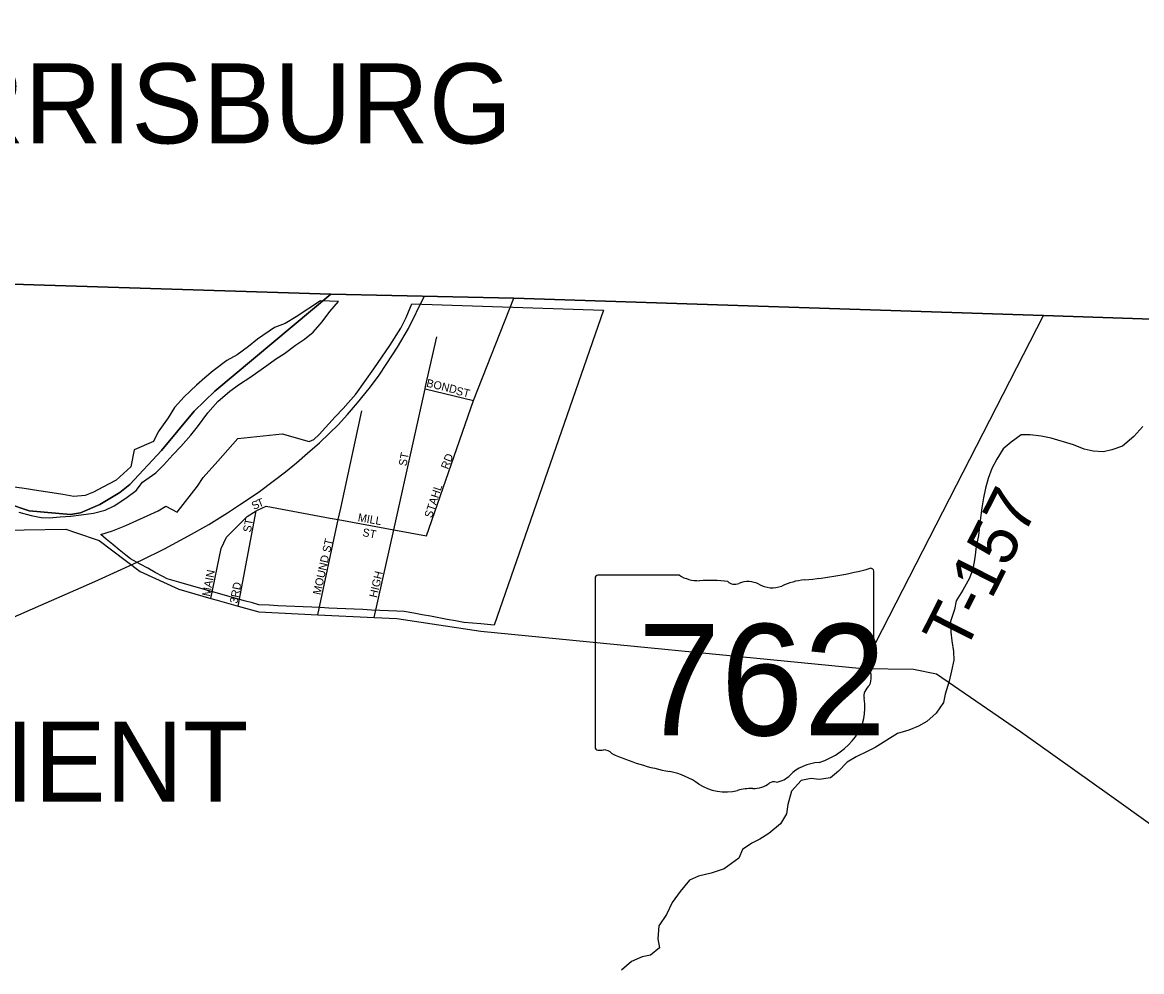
# Model space of a CAD drawing. Extents: x 1643459 to 2064572, y 425441 to 780708.
# Drawn here: x 1783029 to 1790021, y 655095 to 661027 of the extents above; entities that cross this region are included whole.
import ezdxf

# ---------------------------------------------------------------- set-up
doc = ezdxf.new("R2010")
doc.units = 0
for name, color, linetype in [('GM_P_County_Alignment', 7, 'Continuous'), ('GM_X_Airport_Class_2', 7, 'Continuous'), ('GM_X_Airport_Class_3', 7, 'Continuous'), ('GM_X_City_Street', 7, 'Continuous'), ('GM_X_Interstate_Route', 7, 'Continuous'), ('GM_X_Major_River', 7, 'Continuous'), ('GM_X_Major_River_Text', 7, 'Continuous'), ('GM_X_Rail_Line_Text', 7, 'Continuous'), ('GM_X_Township_Road', 7, 'Continuous'), ('GM_X_Unincorporated_Text', 7, 'Continuous'), ('GM_X_US_Route', 7, 'Continuous'), ('PM_P_Cells', 7, 'Continuous'), ('RD_X_Text', 7, 'Continuous'), ('ST_Details', 7, 'Continuous')]:
    doc.layers.add(name, color=color, linetype=linetype)

msp = doc.modelspace()

# ---------------------------------------------------------------- linework, layer by layer
at = {"layer": 'GM_X_Airport_Class_2'}
for points in [[(1785554.4, 657817.5), (1785847.3, 658664.5), (1786099.8, 659303.9)], [(1785548.3, 658752.4), (1785617.2, 659061.7)], [(1785226.8, 657309.1), (1785348.5, 657855.6), (1785544.8, 658736.6), (1785548.3, 658752.4), (1785548.3, 658752.4)], [(1785544.8, 658736.6), (1785847.3, 658664.5)], [(1785017.9, 657990.4), (1785149.9, 658599.8)], [(1784206.4, 657427.3), (1784270, 657739.7), (1784304.7, 657809.5), (1784432.2, 657938.3), (1784489.3, 657974.9), (1784496.7, 657979.7), (1784551, 658003.2)], [(1784376, 657379.3), (1784489.3, 657974.9)], [(1784551, 658003.2), (1784952.4, 657928.9), (1784952.4, 657928.9)], [(1784874, 657325.5), (1785002.6, 657919.6), (1785017.9, 657990.3), (1785017.9, 657990.4)], [(1784952.4, 657928.9), (1785002.6, 657919.6), (1785348.5, 657855.6), (1785554.4, 657817.5)]]:
    msp.add_lwpolyline(points, dxfattribs=at)
at = {"layer": 'GM_X_City_Street'}
for points in [[(1781576, 659434.3), (1784955.9, 659328.2), (1784232.1, 658721.8), (1784101.4, 658598.2), (1783898.2, 658350.8), (1783701.1, 658139.5), (1783636.8, 658089.7), (1783512.3, 658014.2), (1783392, 657962.7), (1783329.9, 657951), (1783071.8, 657974.3), (1782797.9, 658065.7)], [(1782797.9, 658065.7), (1783071.8, 657974.3), (1783329.9, 657951), (1783392, 657962.7), (1783512.3, 658014.2), (1783636.8, 658089.7), (1783701.1, 658139.5), (1783898.2, 658350.8), (1784101.4, 658598.2), (1784232.1, 658721.8), (1784955.9, 659328.2), (1786099.8, 659303.9), (1789407.9, 659196.2), (1792928.4, 659076.5)]]:
    msp.add_lwpolyline(points, dxfattribs=at)
at = {"layer": 'GM_X_Interstate_Route'}
msp.add_lwpolyline([(1792928.4, 659076.5), (1789407.9, 659196.2), (1786099.8, 659303.9), (1784955.9, 659328.2), (1781576, 659434.3), (1779741.3, 659491.8), (1773339.2, 659850.4), (1771560.2, 659961.7), (1771156.8, 659993.5), (1759595.6, 661026.8), (1759526.3, 659870.4), (1759045.1, 652739.8), (1758961.6, 651388.5), (1758153.6, 639331.8), (1757977.3, 636641.7), (1757708, 633208.1), (1757453, 629228.4), (1757202.7, 625316.4), (1757177.7, 624924.9), (1756763.1, 618445.4), (1756758, 618359), (1755762.9, 604726.7), (1755031.8, 592904.9)], dxfattribs=at)
at = {"layer": 'GM_X_Major_River_Text'}
msp.add_lwpolyline([(1788277.5, 656990), (1789407.9, 659196.2)], dxfattribs=at)
at = {"layer": 'GM_X_Rail_Line_Text'}
msp.add_lwpolyline([(1783518.3, 657825.9), (1783592.1, 657849.2), (1783674.6, 657882.4), (1783877.8, 657974.4), (1783924.2, 658003.9), (1783995.9, 657967.1), (1784123.7, 658128), (1784158.3, 658183.7), (1784249.4, 658284.9), (1784375, 658425.9), (1784651.7, 658454.9), (1784821.5, 658407), (1784849.7, 658420.7), (1784882, 658452.4), (1784983.3, 658561.6), (1785033.9, 658615.1), (1785112.9, 658704.4), (1785224.6, 658861.5), (1785324.2, 659008.7), (1785393.4, 659116.2), (1785426.1, 659182), (1785461.5, 659267.7), (1786659.7, 659229.5), (1785975.6, 657261), (1785893.8, 657268.2), (1785789.7, 657277.3), (1785787.8, 657277.7), (1785735.5, 657287.2), (1785683.1, 657296.6), (1785630.7, 657306.1), (1785578.4, 657315.5), (1785526, 657325), (1785473.6, 657334.5), (1785413.1, 657345.4), (1785368.3, 657347.5), (1785315.2, 657350), (1785262, 657352.5), (1785208.9, 657354.9), (1785155.7, 657357.4), (1785102.6, 657359.9), (1785049.4, 657362.3), (1784996.2, 657364.8), (1784943.1, 657367.2), (1784889.9, 657369.7), (1784836.8, 657372.2), (1784783.6, 657374.6), (1784730.5, 657377.1), (1784677.3, 657379.6), (1784624.1, 657382), (1784571, 657384.5), (1784505.8, 657387.5), (1784466.2, 657398.7), (1784415, 657413.2), (1784363.8, 657427.7), (1784312.6, 657442.2), (1784261.4, 657456.7), (1784210.2, 657471.2), (1784159, 657485.7), (1784107.8, 657500.2), (1784056.6, 657514.7), (1784005.4, 657529.2), (1783932.9, 657549.7), (1783905.6, 657564.6), (1783858.9, 657590), (1783812.1, 657615.4), (1783765.4, 657640.8), (1783704.6, 657673.9), (1783675.8, 657697.4), (1783634.5, 657731.1), (1783593.3, 657764.7), (1783552.1, 657798.4)], close=True, dxfattribs=at)
at = {"layer": 'GM_X_Township_Road'}
msp.add_lwpolyline([(1782127.4, 656940.4), (1783058.6, 657347.6), (1783480.8, 657534), (1783645.3, 657607), (1783772.4, 657666.3), (1783916.2, 657738.2), (1784066.9, 657818.1), (1784192.9, 657889.5), (1784310.3, 657961.9), (1784386.2, 658012), (1784501.8, 658089.6), (1784604.2, 658166.1), (1784672.6, 658218.5), (1784742.2, 658274.8), (1784810.7, 658334.1), (1784884.9, 658400.2), (1784947.6, 658459.5), (1785001.1, 658513), (1785060.3, 658577.4), (1785123, 658649.3), (1785194.9, 658739.6), (1785253, 658816.1), (1785305.9, 658896.1), (1785372.6, 658997.3), (1785441.1, 659114.6), (1785540, 659313.7)], dxfattribs=at)
at = {"layer": 'GM_X_Unincorporated_Text'}
msp.add_line((1785003.8, 659283.7), (1784891.8, 659287.2), dxfattribs=at)
for points in [[(1784891.8, 659287.2), (1784740.1, 659187.4), (1784669.9, 659145.7), (1784603.7, 659119.9), (1784497.3, 659046.3), (1784441, 659000.5), (1784370.8, 658948.8), (1784306.6, 658915), (1784220.2, 658849.4), (1784167.9, 658805.5), (1784115.7, 658759.7), (1784039.3, 658688), (1783979, 658620.2), (1783938.6, 658556.3), (1783878.2, 658468.4), (1783847.9, 658408.5), (1783728.1, 658355.6), (1783707.1, 658248.9), (1783614.6, 658165.3), (1783532.4, 658121.6), (1783474.2, 658091.8), (1783422.1, 658070), (1783350, 658064.4), (1783281.9, 658076.7), (1783215.9, 658087.1), (1783131.9, 658099.5), (1783039.9, 658114), (1782883.8, 658134.7)], [(1783007.2, 657965.9), (1783083.2, 657945.5), (1783147.2, 657933.2), (1783197.2, 657930.9), (1783265.3, 657936.6), (1783331.4, 657942.3), (1783395.5, 657950), (1783473.6, 657959.7), (1783545.8, 657979.3), (1783601.9, 658005.1), (1783676.2, 658054.8), (1783740.5, 658102.6), (1783779.4, 658154.4), (1783863.1, 658212.1), (1783913.3, 658262), (1783969.7, 658323.8), (1784017.9, 658375.6), (1784080.3, 658447.4), (1784122.6, 658499.3), (1784187, 658587.1), (1784249.4, 658656.9), (1784325.7, 658722.7), (1784386, 658766.4), (1784450.2, 658808.2), (1784500.4, 658844), (1784556.6, 658883.8), (1784610.9, 658921.6), (1784667.1, 658957.4), (1784735.4, 659009.1), (1784791.6, 659046.9), (1784845.8, 659090.7), (1784902.2, 659156.5), (1784950.5, 659220.4), (1785003.8, 659283.7)]]:
    msp.add_lwpolyline(points, dxfattribs=at)
at = {"layer": 'GM_X_US_Route'}
msp.add_lwpolyline([(1790028, 658501), (1789971.7, 658439.2), (1789901.4, 658379.4), (1789835.2, 658355.7), (1789783.1, 658344), (1789719.1, 658348.3), (1789663.1, 658360.6), (1789595.1, 658386.9), (1789455.2, 658427.7), (1789393.2, 658442), (1789325.2, 658450.3), (1789269.1, 658448.6), (1789206.8, 658402.8), (1789156.6, 658361), (1789116.3, 658297.1), (1789086, 658239.1), (1789061.7, 658177.2), (1789045.4, 658117.2), (1789033.2, 658055.1), (1789022.9, 657993.1), (1789012.5, 657915), (1789002.1, 657820.9), (1788987.8, 657750.9), (1788979.5, 657680.8), (1788967.2, 657610.8), (1788944.9, 657554.8), (1788904.5, 657478.9), (1788862.2, 657413), (1788852, 657359), (1788827.6, 657283), (1788829.3, 657216.9), (1788835.1, 657162.8), (1788846.8, 657094.6), (1788848.6, 657042.5), (1788834.3, 656974.5), (1788818, 656910.5), (1788793.6, 656828.5), (1788783.4, 656776.5), (1788737, 656710.6), (1788678.8, 656658.8), (1788626.6, 656629), (1788566.4, 656603.3), (1788496.3, 656583.6), (1788355.8, 656496.1), (1788305.6, 656470.3), (1788237.4, 656436.6), (1788181.2, 656404.8), (1788126.9, 656347), (1788076.7, 656305.2), (1788006.6, 656295.5), (1787956.5, 656301.8), (1787894.4, 656290.1), (1787834.1, 656222.3), (1787811.7, 656140.2), (1787803.4, 656082.2), (1787765.1, 656018.3), (1787692.8, 655958.6), (1787636.6, 655922.8), (1787586.4, 655897), (1787528.2, 655859.2), (1787504, 655803.3), (1787413.6, 655737.6), (1787331.4, 655710), (1787253.3, 655692.3), (1787197.1, 655666.6), (1787138.7, 655596.8), (1787088.4, 655526.9), (1787052, 655453), (1787005.7, 655381.1), (1786999.3, 655301), (1787009.1, 655244.9), (1786952.8, 655197.1), (1786900.7, 655187.3), (1786834.5, 655157.6), (1786772.3, 655103.9)], dxfattribs=at)
at = {"layer": 'RD_X_Text'}
for points in [[(1781419.9, 657464.5), (1781707, 657586.1), (1781995.2, 657720.7), (1782249.4, 657799.2), (1782778.5, 657850.7), (1783300, 657859.2), (1783360.1, 657839), (1783508.3, 657789.1), (1783765.4, 657595.8), (1784005.4, 657484.2), (1784206.4, 657427.3), (1784214.7, 657424.9), (1784246.1, 657416)], [(1784246.1, 657416), (1784376, 657379.3), (1784505.8, 657342.5), (1784874, 657325.5), (1785226.8, 657309.1), (1785368.3, 657302.5), (1785893.8, 657223.2), (1788277.5, 656990), (1788596, 656986), (1788740.2, 656955.9), (1789264.2, 656595.1), (1789820.8, 656200.3), (1790375.5, 655802.8), (1791015.5, 655344), (1792214.7, 654457.8), (1792946.6, 653623), (1793870.1, 651535), (1794300.6, 650507.4), (1795346.8, 649724.5), (1796256.9, 649043.2), (1799516.7, 648951.1), (1802806.5, 648835.1), (1805386.4, 648164.8), (1805438.2, 648152.4)]]:
    msp.add_lwpolyline(points, dxfattribs=at)
at = {"layer": 'ST_Details'}
for p, q in [((1786607.2, 657553.5), (1786607.2, 656496.9)), ((1787134, 657571.7), (1786624.3, 657571.7)), ((1788347.4, 657045.1), (1788347.4, 657597.9)), ((1788347.2, 657045.3), (1788347.4, 657045.1))]:
    msp.add_line(p, q, dxfattribs=at)
for centre, major_axis, start_param, end_param in [((1786627.1, 657555.8), (20.2, 0), 1.712693, 3.28349), ((1787255.3, 657694.3), (195.5, 0), 4.042523, 4.731795), ((1787727.5, 659012.2), (1845.5, 0), 4.814394, 5.042369), ((1788328.1, 657600.2), (19.4, 0), 6.141152, 7.989035), ((1787320.2, 656978.5), (702, 0), 1.404758, 1.657858), ((1787479.5, 657561.2), (56.4, 0), 3.836095, 5.185415), ((1787562.4, 657439.1), (117.3, 0), 0.950623, 2.079405), ((1787713.7, 657606.6), (141.1, 0), 4.081561, 5.145723), ((1787962.9, 657249), (371.3, 0), 1.699011, 2.107814), ((1788342.9, 657004.6), (30, 0), 1.883978, 3.671073), ((1788152.2, 656934.7), (180, 0), 5.934695, 6.695948), ((1788326.7, 657043), (20.7, 0), 5.05454, 6.418171), ((1788416.8, 656813.8), (130.9, 0), 2.387724, 3.262537), ((1787830.9, 656743.5), (461.6, 0), 5.101752, 6.440018), ((1786627.3, 656494.6), (20.3, 0), 3.00124, 4.508301), ((1786630.4, 656602.7), (155.2, 0), 4.665946, 4.897461), ((1786662.2, 656435.9), (56, 0), 0.519207, 1.627899), ((1787368.8, 657385.3), (1332.7, 0), 4.195997, 4.488961), ((1788025.5, 656200.2), (252.8, 0), 1.647645, 2.488434), ((1786971.4, 656022.2), (417, 0), 0.823519, 1.323587), ((1787705.2, 656394.5), (149.1, 0), 4.937069, 5.64225), ((1787422.4, 656430.7), (264.6, 0), 4.026481, 4.996735), ((1787575.3, 656065.3), (217.4, 0), 1.495662, 1.94098), ((1787594.6, 656351.5), (141, 0), 4.691044, 5.507374), ((1787722.2, 656249.2), (39.7, 0), 1.147584, 2.315152)]:
    msp.add_ellipse(centre, major_axis=major_axis, ratio=0.8, start_param=start_param, end_param=end_param, dxfattribs=at)

# ---------------------------------------------------------------- texts
at = {"layer": 'GM_P_County_Alignment'}
for s, p in [('HARRISBURG', (1781629.9, 660270.6)), ('ORIENT', (1781914.9, 656157.9))]:
    msp.add_text(s, height=500, rotation=0.00001, dxfattribs=at).set_placement(p)
at = {"layer": 'GM_X_Airport_Class_3'}
for s, rotation, p in [('BOND', 346.67776, (1785549.3, 658751)), ('ST', 345.95733, (1785734.2, 658702.6)), ('ST', 79.37209, (1785427.9, 658250.8)), ('RD', 68.75124, (1785688, 658230.5)), ('STAHL', 71.96549, (1785586.6, 657926.4)), ('T', 21.83184, (1784506.1, 657994.3)), ('S', 26.80938, (1784475.8, 657978.9)), ('ST', 79.38528, (1784455.5, 657837.2)), ('MILL', 349.99129, (1785122, 657910.7)), ('ST', 349.3721, (1785150.2, 657817.4)), ('MOUND ST', 77.30115, (1784891.2, 657446)), ('MAIN', 78.99629, (1784200.3, 657436.9)), ('HIGH', 76.75446, (1785243.2, 657428.4)), ('3RD', 78.68838, (1784371.9, 657392.9))]:
    msp.add_text(s, height=50, rotation=rotation, dxfattribs=at).set_placement(p)
at = {"layer": 'GM_X_Major_River'}
msp.add_text('T-157', height=300, rotation=63.18378, dxfattribs=at).set_placement((1788911.4, 657077))
at = {"layer": 'PM_P_Cells'}
for s in ['s', 'r']:
    msp.add_text(s, height=1, dxfattribs=at).set_placement((1787457.7, 656954.9))
msp.add_text('762', height=1, rotation=0.00001, dxfattribs=at).set_placement((1787104.7, 656882.2))
at = {"layer": 'ST_Details'}
msp.add_text('762', height=696.1, dxfattribs=at).set_placement((1786872.9, 656571.4))

doc.saveas('drawing.dxf')
